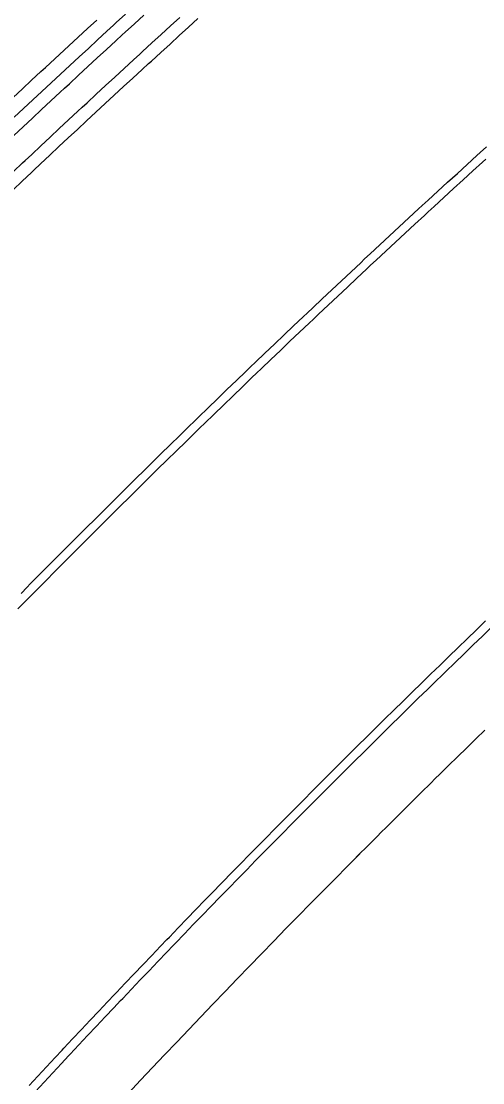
# Model space of a CAD drawing. Extents: x 2145380 to 2157287, y 139568 to 149130.
# Drawn here: x 2151781.9 to 2151817.5, y 142490.3 to 142572.2 of the extents above; entities that cross this region are included whole.
import ezdxf

# ---------------------------------------------------------------- set-up
doc = ezdxf.new("R2010")
doc.units = 0
doc.layers.add('PR_PREVIOUSLY CONSTRUCTED', color=7, linetype='Continuous')

msp = doc.modelspace()

# ---------------------------------------------------------------- linework, layer by layer
at = {"layer": 'PR_PREVIOUSLY CONSTRUCTED'}
for points in [[(2151781.354, 142563.349), (2151782.065, 142564.016), (2151782.776, 142564.682), (2151783.488, 142565.347), (2151784.201, 142566.012), (2151784.914, 142566.676), (2151785.26, 142566.997), (2151785.629, 142567.339), (2151786.343, 142568.002), (2151787.059, 142568.664), (2151787.775, 142569.325), (2151788.492, 142569.985), (2151789.21, 142570.644), (2151789.704, 142571.098), (2151789.928, 142571.303), (2151790.647, 142571.961), (2151791.367, 142572.619)], [(2151781.374, 142564.753), (2151782.086, 142565.419), (2151782.799, 142566.086), (2151783.512, 142566.751), (2151784.227, 142567.416), (2151784.573, 142567.737), (2151784.942, 142568.08), (2151785.657, 142568.743), (2151786.374, 142569.406), (2151787.091, 142570.067), (2151787.808, 142570.728), (2151788.527, 142571.389), (2151789.022, 142571.843), (2151789.246, 142572.048), (2151789.966, 142572.707)], [(2151781.287, 142559.163), (2151781.993, 142559.83), (2151782.7, 142560.497), (2151782.898, 142560.683), (2151783.408, 142561.162), (2151784.117, 142561.827), (2151784.826, 142562.491), (2151785.535, 142563.155), (2151786.246, 142563.817), (2151786.957, 142564.479), (2151787.302, 142564.799), (2151787.669, 142565.14), (2151788.382, 142565.801), (2151789.095, 142566.46), (2151789.809, 142567.119), (2151790.523, 142567.777), (2151791.239, 142568.435), (2151791.732, 142568.887), (2151791.955, 142569.091), (2151792.671, 142569.747), (2151793.389, 142570.402), (2151794.107, 142571.057), (2151794.826, 142571.71), (2151795.545, 142572.363)], [(2151781.289, 142566.271), (2151782.003, 142566.939), (2151782.717, 142567.605), (2151783.432, 142568.27), (2151783.779, 142568.592), (2151784.148, 142568.935), (2151784.865, 142569.599), (2151785.582, 142570.263), (2151786.3, 142570.925), (2151787.018, 142571.587), (2151787.738, 142572.248)], [(2151781.307, 142560.558), (2151782.015, 142561.225), (2151782.213, 142561.411), (2151782.723, 142561.891), (2151783.433, 142562.557), (2151784.142, 142563.221), (2151784.853, 142563.886), (2151785.564, 142564.549), (2151786.276, 142565.211), (2151786.621, 142565.532), (2151786.989, 142565.873), (2151787.702, 142566.534), (2151788.416, 142567.195), (2151789.131, 142567.854), (2151789.846, 142568.513), (2151790.562, 142569.171), (2151791.056, 142569.624), (2151791.279, 142569.829), (2151791.997, 142570.485), (2151792.715, 142571.141), (2151793.434, 142571.796), (2151794.153, 142572.45)], [(2151781.9, 142528.036), (2151782.363, 142528.505), (2151782.614, 142528.759), (2151783.328, 142529.48), (2151784.043, 142530.201), (2151784.759, 142530.922), (2151785.476, 142531.641), (2151786.193, 142532.36), (2151786.631, 142532.797), (2151786.912, 142533.077), (2151787.631, 142533.794), (2151788.351, 142534.511), (2151789.072, 142535.226), (2151789.793, 142535.94), (2151790.516, 142536.654), (2151790.928, 142537.061), (2151791.239, 142537.367), (2151791.963, 142538.079), (2151792.688, 142538.79), (2151793.413, 142539.501), (2151794.14, 142540.21), (2151794.867, 142540.919), (2151795.254, 142541.296), (2151795.595, 142541.627), (2151796.324, 142542.334), (2151797.054, 142543.04), (2151797.784, 142543.746), (2151798.516, 142544.45), (2151799.248, 142545.154), (2151799.609, 142545.501), (2151799.981, 142545.857), (2151800.714, 142546.559), (2151801.449, 142547.261), (2151802.184, 142547.961), (2151802.92, 142548.661), (2151803.657, 142549.359), (2151803.992, 142549.677), (2151804.395, 142550.057), (2151805.133, 142550.755), (2151805.872, 142551.451), (2151806.612, 142552.146), (2151807.353, 142552.841), (2151808.095, 142553.535), (2151808.403, 142553.823), (2151808.837, 142554.228), (2151809.58, 142554.92), (2151810.324, 142555.611), (2151811.069, 142556.301), (2151811.814, 142556.991), (2151812.561, 142557.68), (2151812.842, 142557.939), (2151813.308, 142558.367), (2151814.056, 142559.054), (2151814.804, 142559.741), (2151815.554, 142560.426), (2151816.304, 142561.11), (2151817.055, 142561.794), (2151817.309, 142562.024), (2151817.807, 142562.477)], [(2151781.663, 142526.844), (2151782.375, 142527.567), (2151782.838, 142528.036), (2151783.088, 142528.289), (2151783.802, 142529.011), (2151784.517, 142529.731), (2151785.232, 142530.451), (2151785.948, 142531.17), (2151786.665, 142531.888), (2151787.103, 142532.325), (2151787.383, 142532.605), (2151788.102, 142533.321), (2151788.821, 142534.037), (2151789.542, 142534.752), (2151790.263, 142535.466), (2151790.985, 142536.179), (2151791.397, 142536.586), (2151791.707, 142536.891), (2151792.431, 142537.603), (2151793.155, 142538.313), (2151793.88, 142539.023), (2151794.606, 142539.732), (2151795.333, 142540.441), (2151795.72, 142540.817), (2151796.06, 142541.148), (2151796.789, 142541.855), (2151797.518, 142542.56), (2151798.248, 142543.265), (2151798.979, 142543.969), (2151799.71, 142544.673), (2151800.071, 142545.019), (2151800.443, 142545.375), (2151801.176, 142546.077), (2151801.91, 142546.777), (2151802.644, 142547.477), (2151803.38, 142548.177), (2151804.116, 142548.875), (2151804.451, 142549.192), (2151804.853, 142549.572), (2151805.591, 142550.269), (2151806.33, 142550.965), (2151807.069, 142551.66), (2151807.81, 142552.354), (2151808.551, 142553.047), (2151808.859, 142553.335), (2151809.292, 142553.739), (2151810.035, 142554.431), (2151810.778, 142555.122), (2151811.523, 142555.811), (2151812.268, 142556.5), (2151813.013, 142557.189), (2151813.294, 142557.447), (2151813.76, 142557.876), (2151814.507, 142558.562), (2151815.255, 142559.248), (2151816.004, 142559.933), (2151816.754, 142560.617), (2151817.504, 142561.3), (2151817.758, 142561.53)], [(2151782.516, 142490.073), (2151783.187, 142490.795), (2151783.858, 142491.516), (2151784.53, 142492.237), (2151785.071, 142492.816), (2151785.203, 142492.956), (2151785.876, 142493.675), (2151786.551, 142494.393), (2151787.226, 142495.111), (2151787.902, 142495.827), (2151788.579, 142496.543), (2151789.098, 142497.091), (2151789.257, 142497.258), (2151789.936, 142497.973), (2151790.615, 142498.686), (2151791.295, 142499.399), (2151791.976, 142500.111), (2151792.658, 142500.822), (2151793.154, 142501.339), (2151793.341, 142501.533), (2151794.024, 142502.243), (2151794.708, 142502.951), (2151795.393, 142503.66), (2151796.079, 142504.367), (2151796.766, 142505.074), (2151797.238, 142505.559), (2151797.453, 142505.779), (2151798.141, 142506.484), (2151798.83, 142507.189), (2151799.52, 142507.892), (2151800.211, 142508.595), (2151800.902, 142509.297), (2151801.351, 142509.752), (2151801.594, 142509.998), (2151802.287, 142510.698), (2151802.981, 142511.398), (2151803.676, 142512.096), (2151804.371, 142512.794), (2151805.067, 142513.492), (2151805.492, 142513.916), (2151805.764, 142514.188), (2151806.462, 142514.883), (2151807.16, 142515.578), (2151807.86, 142516.272), (2151808.56, 142516.966), (2151809.261, 142517.658), (2151809.661, 142518.053), (2151809.962, 142518.35), (2151810.665, 142519.04), (2151811.368, 142519.73), (2151812.072, 142520.42), (2151812.777, 142521.108), (2151813.483, 142521.796), (2151813.858, 142522.161), (2151814.189, 142522.483), (2151814.896, 142523.169), (2151815.604, 142523.854), (2151816.313, 142524.538), (2151817.022, 142525.222), (2151817.732, 142525.905)], [(2151783.006, 142489.619), (2151783.676, 142490.34), (2151784.346, 142491.061), (2151785.018, 142491.781), (2151785.559, 142492.359), (2151785.69, 142492.5), (2151786.363, 142493.218), (2151787.037, 142493.936), (2151787.712, 142494.653), (2151788.388, 142495.369), (2151789.064, 142496.084), (2151789.582, 142496.631), (2151789.741, 142496.799), (2151790.419, 142497.513), (2151791.098, 142498.226), (2151791.778, 142498.938), (2151792.458, 142499.649), (2151793.14, 142500.36), (2151793.635, 142500.876), (2151793.822, 142501.07), (2151794.505, 142501.779), (2151795.188, 142502.488), (2151795.873, 142503.195), (2151796.558, 142503.902), (2151797.244, 142504.608), (2151797.716, 142505.093), (2151797.931, 142505.313), (2151798.619, 142506.018), (2151799.307, 142506.721), (2151799.996, 142507.424), (2151800.687, 142508.126), (2151801.377, 142508.828), (2151801.826, 142509.282), (2151802.069, 142509.528), (2151802.762, 142510.228), (2151803.455, 142510.927), (2151804.149, 142511.625), (2151804.844, 142512.323), (2151805.539, 142513.019), (2151805.964, 142513.444), (2151806.236, 142513.715), (2151806.933, 142514.41), (2151807.631, 142515.105), (2151808.33, 142515.798), (2151809.029, 142516.491), (2151809.73, 142517.183), (2151810.13, 142517.577), (2151810.431, 142517.874), (2151811.133, 142518.564), (2151811.835, 142519.254), (2151812.539, 142519.942), (2151813.243, 142520.63), (2151813.948, 142521.317), (2151814.324, 142521.682), (2151814.654, 142522.004), (2151815.361, 142522.689), (2151816.068, 142523.374), (2151816.776, 142524.058), (2151817.485, 142524.741), (2151818.195, 142525.423)], [(2151807.576, 142507.498), (2151807.934, 142507.859), (2151808.624, 142508.552), (2151809.316, 142509.244), (2151809.738, 142509.666), (2151810.008, 142509.936), (2151810.701, 142510.626), (2151811.395, 142511.316), (2151812.089, 142512.006), (2151812.784, 142512.694), (2151813.48, 142513.382), (2151813.878, 142513.774), (2151814.177, 142514.069), (2151814.875, 142514.755), (2151815.573, 142515.44), (2151816.272, 142516.124), (2151816.972, 142516.808), (2151817.673, 142517.491)]]:
    msp.add_lwpolyline(points, dxfattribs=at)
msp.add_arc((2152419.258, 141899.489), 862.456, 135.13041, 140.870017, dxfattribs=at)

doc.saveas('drawing.dxf')
